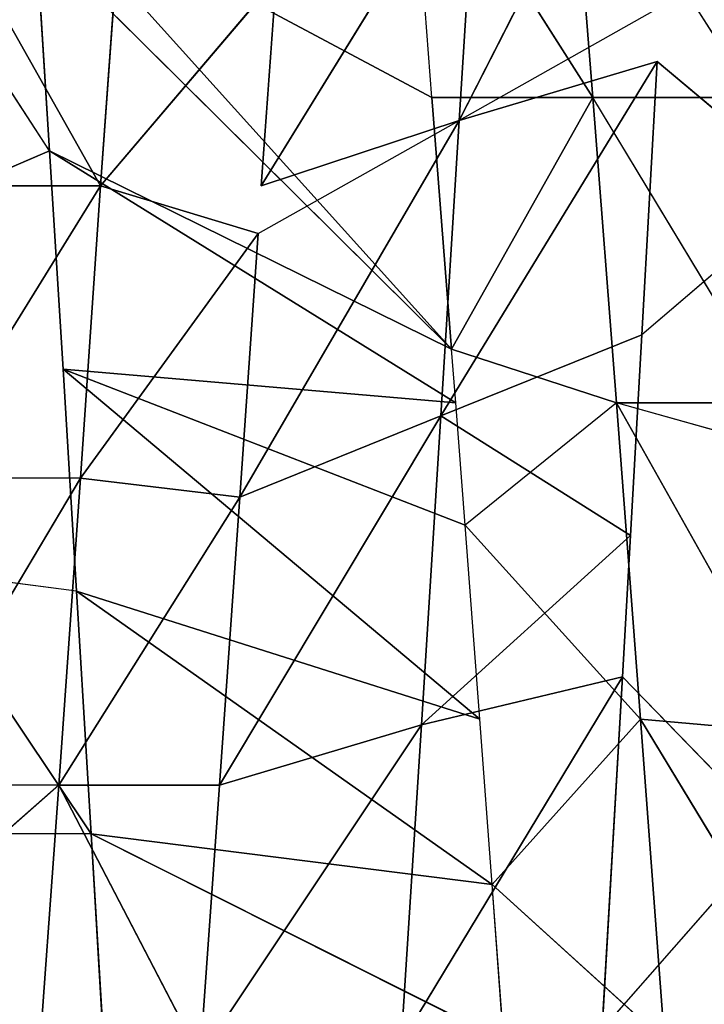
# Model space of a CAD drawing. Extents: x 0 to 40, y 0 to 81.9.
# Tile 550 of 623: x 32.7 to 33.072, y 74.971 to 75.507. Entities that reach past the tile are written whole.
import ezdxf

# ---------------------------------------------------------------- set-up
doc = ezdxf.new("R2010")
doc.units = 0
doc.header["$LTSCALE"] = 25.4
doc.layers.get('0').update_dxf_attribs({"color": 13, "linetype": 'CONTINUOUS'})

# ---------------------------------------------------------------- blocks, each defined once
blk = doc.blocks.new('ICE-TUBE-LED-S-8118_STL')
at = {"color": 0}
for p, q in [((75.75424, -10.60982, 47.86908), (75.90308, -10.51301, 47.8182)), ((75.4088, -10.61482, 44.44305), (75.32642, -10.52143, 44.43412)), ((75.75424, -10.60982, 47.86908), (75.71754, -10.52459, 47.8796)), ((75.57604, -10.62659, 44.47497), (75.4088, -10.52732, 44.44305)), ((75.4088, -10.61482, 44.44305), (75.4088, -10.52732, 44.44305)), ((75.38241, -10.63248, 47.94129), (75.52598, -10.53633, 47.92228)), ((75.38241, -10.63248, 47.94129), (75.52598, -10.53633, 47.92228)), ((75.51445, -10.62453, 47.92421), (75.52598, -10.53633, 47.92228)), ((75.57604, -10.62659, 44.47497), (75.57604, -10.53909, 44.47497)), ((75.73521, -10.63755, 44.52346), (75.57604, -10.53909, 44.47497)), ((75.38241, -10.63248, 47.94129), (75.38243, -10.54498, 47.94129)), ((75.73521, -10.55005, 44.52346), (75.73521, -10.63755, 44.52346)), ((75.73521, -10.63755, 44.52346), (75.87302, -10.55996, 44.58113)), ((75.73521, -10.63755, 44.52346), (75.87302, -10.55996, 44.58113)), ((75.23606, -10.6024, 44.42934), (75.4088, -10.61482, 44.44305)), ((75.23606, -10.6024, 44.42934), (75.4088, -10.61482, 44.44305)), ((75.87061, -10.60255, 47.83045), (75.64622, -10.82857, 47.50592)), ((75.87061, -10.60255, 47.83045), (75.64622, -10.82857, 47.50592)), ((75.75424, -10.60982, 47.86908), (75.87061, -10.60255, 47.83045)), ((75.89935, -10.60074, 47.81963), (75.78329, -10.81791, 47.45815)), ((75.89935, -10.60074, 47.81963), (75.78329, -10.81791, 47.45815)), ((75.75424, -10.60982, 47.86908), (75.61702, -10.83082, 47.5143)), ((75.75424, -10.60982, 47.86908), (75.61702, -10.83082, 47.5143)), ((75.63529, -10.61716, 47.90041), (75.75424, -10.60982, 47.86908)), ((75.75424, -10.60982, 47.86908), (75.64622, -10.82857, 47.50592)), ((75.75424, -10.60982, 47.86908), (75.64622, -10.82857, 47.50592)), ((75.26092, -10.6917, 44.43013), (75.4088, -10.61482, 44.44305)), ((75.26092, -10.6917, 44.43013), (75.4088, -10.61482, 44.44305)), ((75.57604, -10.62659, 44.47497), (75.4088, -10.61482, 44.44305)), ((75.4088, -10.70232, 44.44305), (75.4088, -10.61482, 44.44305)), ((75.4088, -10.61482, 44.44305), (75.56556, -10.71336, 44.47241)), ((75.4088, -10.61482, 44.44305), (75.56556, -10.71336, 44.47241)), ((75.57604, -10.62659, 44.47497), (75.4088, -10.61482, 44.44305)), ((75.4088, -10.70232, 44.44305), (75.4088, -10.61482, 44.44305)), ((75.63529, -10.61716, 47.90041), (75.4447, -10.8439, 47.55167)), ((75.63529, -10.61716, 47.90041), (75.4447, -10.8439, 47.55167)), ((75.51445, -10.62453, 47.92421), (75.63529, -10.61716, 47.90041)), ((75.63529, -10.61716, 47.90041), (75.55039, -10.83591, 47.53116)), ((75.63529, -10.61716, 47.90041), (75.55039, -10.83591, 47.53116)), ((75.63529, -10.61716, 47.90041), (75.61702, -10.83082, 47.5143)), ((75.63529, -10.61716, 47.90041), (75.61702, -10.83082, 47.5143)), ((75.51445, -10.62453, 47.92421), (75.35472, -10.85063, 47.56331)), ((75.51445, -10.62453, 47.92421), (75.35472, -10.85063, 47.56331)), ((75.38241, -10.63248, 47.94129), (75.51445, -10.62453, 47.92421)), ((75.38241, -10.63248, 47.94129), (75.51445, -10.62453, 47.92421)), ((75.51445, -10.62453, 47.92421), (75.4447, -10.8439, 47.55167)), ((75.51445, -10.62453, 47.92421), (75.4447, -10.8439, 47.55167)), ((75.57604, -10.62659, 44.47497), (75.56556, -10.71336, 44.47241)), ((75.57604, -10.62659, 44.47497), (75.56556, -10.71336, 44.47241)), ((75.70921, -10.72327, 44.51427), (75.57604, -10.62659, 44.47497)), ((75.57604, -10.62659, 44.47497), (75.73521, -10.63755, 44.52346)), ((75.57604, -10.62659, 44.47497), (75.73521, -10.63755, 44.52346)), ((75.70921, -10.72327, 44.51427), (75.57604, -10.62659, 44.47497)), ((75.38241, -10.63248, 47.94129), (75.26956, -10.85693, 47.5695)), ((75.38241, -10.63248, 47.94129), (75.26956, -10.85693, 47.5695)), ((75.26998, -10.63917, 47.94868), (75.38241, -10.63248, 47.94129)), ((75.35472, -10.85063, 47.56331), (75.38241, -10.63248, 47.94129)), ((75.35472, -10.85063, 47.56331), (75.38241, -10.63248, 47.94129)), ((75.70921, -10.72327, 44.51427), (75.73521, -10.63755, 44.52346)), ((75.88909, -10.64867, 44.58889), (75.73521, -10.63755, 44.52346)), ((75.73521, -10.63755, 44.52346), (75.8478, -10.73308, 44.56941)), ((75.88909, -10.64867, 44.58889), (75.73521, -10.63755, 44.52346)), ((75.4088, -10.70232, 44.44305), (75.26092, -10.6917, 44.43013)), ((75.26092, -10.6917, 44.43013), (75.44169, -10.81217, 44.25634)), ((75.26092, -10.6917, 44.43013), (75.44169, -10.81217, 44.25634)), ((75.4088, -10.70232, 44.44305), (75.26092, -10.6917, 44.43013)), ((75.56556, -10.71336, 44.47241), (75.4088, -10.70232, 44.44305)), ((75.4088, -10.70232, 44.44305), (75.44169, -10.81217, 44.25634)), ((75.4088, -10.70232, 44.44305), (75.44169, -10.81217, 44.25634)), ((75.4088, -10.70232, 44.44305), (75.60985, -10.82273, 44.28821)), ((75.4088, -10.70232, 44.44305), (75.60985, -10.82273, 44.28821)), ((75.56556, -10.71336, 44.47241), (75.4088, -10.70232, 44.44305)), ((75.70921, -10.72327, 44.51427), (75.56556, -10.71336, 44.47241)), ((75.70921, -10.72327, 44.51427), (75.56556, -10.71336, 44.47241)), ((75.77082, -10.83264, 44.33512), (75.56556, -10.71336, 44.47241)), ((75.56556, -10.71336, 44.47241), (75.60985, -10.82273, 44.28821)), ((75.56556, -10.71336, 44.47241), (75.60985, -10.82273, 44.28821)), ((75.77082, -10.83264, 44.33512), (75.56556, -10.71336, 44.47241)), ((75.70921, -10.72327, 44.51427), (75.77082, -10.83264, 44.33512)), ((75.73521, -10.72505, 44.52346), (75.77082, -10.83264, 44.33512)), ((75.73521, -10.72505, 44.52346), (75.92611, -10.84245, 44.39691)), ((75.73521, -10.72505, 44.52346), (75.92611, -10.84245, 44.39691)), ((75.8478, -10.73308, 44.56941), (75.73521, -10.72505, 44.52346)), ((75.44169, -10.81217, 44.25634), (75.26846, -10.80108, 44.24084)), ((75.26846, -10.80108, 44.24084), (75.46787, -10.92155, 44.06872)), ((75.26846, -10.80108, 44.24084), (75.46787, -10.92155, 44.06872)), ((75.44169, -10.81217, 44.25634), (75.26846, -10.80108, 44.24084)), ((75.78329, -10.90541, 47.45815), (75.94058, -10.80543, 47.38472)), ((75.60985, -10.82273, 44.28821), (75.44169, -10.81217, 44.25634)), ((75.44169, -10.81217, 44.25634), (75.46787, -10.92155, 44.06872)), ((75.44169, -10.81217, 44.25634), (75.46787, -10.92155, 44.06872)), ((75.44169, -10.81217, 44.25634), (75.54481, -10.92593, 44.08103)), ((75.44169, -10.81217, 44.25634), (75.54481, -10.92593, 44.08103)), ((75.60985, -10.82273, 44.28821), (75.44169, -10.81217, 44.25634)), ((75.78329, -10.81791, 47.45815), (75.83112, -10.81415, 47.43805)), ((75.64622, -10.82857, 47.50592), (75.78329, -10.81791, 47.45815)), ((75.64622, -10.82857, 47.50592), (75.78329, -10.81791, 47.45815)), ((75.78329, -10.81791, 47.45815), (75.78329, -10.90541, 47.45815)), ((75.60985, -10.82273, 44.28821), (75.54481, -10.92593, 44.08103)), ((75.60985, -10.82273, 44.28821), (75.54481, -10.92593, 44.08103)), ((75.80289, -10.94039, 44.14608), (75.60985, -10.82273, 44.28821)), ((75.60985, -10.82273, 44.28821), (75.77082, -10.83264, 44.33512)), ((75.60985, -10.82273, 44.28821), (75.77082, -10.83264, 44.33512)), ((75.60985, -10.82273, 44.28821), (75.65413, -10.93211, 44.10402)), ((75.60985, -10.82273, 44.28821), (75.65413, -10.93211, 44.10402)), ((75.80289, -10.94039, 44.14608), (75.60985, -10.82273, 44.28821)), ((75.61702, -10.83082, 47.5143), (75.64622, -10.82857, 47.50592)), ((75.61702, -10.91832, 47.5143), (75.64622, -10.82857, 47.50592)), ((75.78329, -10.90541, 47.45815), (75.64622, -10.82857, 47.50592)), ((75.78329, -10.90541, 47.45815), (75.64622, -10.82857, 47.50592)), ((75.55039, -10.83591, 47.53116), (75.61702, -10.83082, 47.5143)), ((75.92611, -10.84245, 44.39691), (75.77082, -10.83264, 44.33512)), ((75.83242, -10.94202, 44.15598), (75.77082, -10.83264, 44.33512)), ((75.77082, -10.83264, 44.33512), (76.00443, -10.95183, 44.22441)), ((75.77082, -10.83264, 44.33512), (76.00443, -10.95183, 44.22441)), ((75.92611, -10.84245, 44.39691), (75.77082, -10.83264, 44.33512)), ((75.80289, -10.94039, 44.14608), (75.77082, -10.83264, 44.33512)), ((75.4447, -10.8439, 47.55167), (75.55039, -10.83591, 47.53116)), ((75.4447, -10.9314, 47.55167), (75.55039, -10.83591, 47.53116)), ((75.61702, -10.91832, 47.5143), (75.55039, -10.83591, 47.53116)), ((75.35472, -10.85063, 47.56331), (75.4447, -10.8439, 47.55167)), ((75.26956, -10.85693, 47.5695), (75.35472, -10.85063, 47.56331)), ((75.35472, -10.85063, 47.56331), (75.26956, -10.94443, 47.5695)), ((75.35472, -10.85063, 47.56331), (75.4447, -10.9314, 47.55167)), ((75.78329, -10.99291, 47.45815), (75.94058, -10.89293, 47.38472)), ((75.61702, -10.91832, 47.5143), (75.78329, -10.90541, 47.45815)), ((75.61702, -11.00582, 47.5143), (75.78329, -10.90541, 47.45815)), ((75.61702, -10.91832, 47.5143), (75.78329, -10.90541, 47.45815)), ((75.78329, -10.99291, 47.45815), (75.78329, -10.90541, 47.45815)), ((75.27601, -10.91045, 44.05155), (75.46787, -10.92155, 44.06872)), ((75.38268, -11.00415, 44.05873), (75.27601, -10.91045, 44.05155)), ((75.27601, -10.91045, 44.05155), (75.46787, -10.92155, 44.06872)), ((75.46787, -10.92155, 44.06872), (75.38268, -11.00415, 44.05873)), ((75.43699, -11.01948, 47.55288), (75.61702, -10.91832, 47.5143)), ((75.43699, -11.01948, 47.55288), (75.61702, -10.91832, 47.5143)), ((75.61702, -10.91832, 47.5143), (75.4447, -10.9314, 47.55167)), ((75.61702, -10.91832, 47.5143), (75.4447, -10.9314, 47.55167)), ((75.46787, -10.92155, 44.06872), (75.54481, -10.92593, 44.08103)), ((75.5919, -11.00774, 47.52102), (75.61702, -10.91832, 47.5143)), ((75.61702, -11.00582, 47.5143), (75.61702, -10.91832, 47.5143)), ((75.54481, -10.92593, 44.08103), (75.65413, -10.93211, 44.10402)), ((75.26956, -10.94443, 47.5695), (75.4447, -10.9314, 47.55167)), ((75.26956, -10.94443, 47.5695), (75.4447, -10.9314, 47.55167)), ((75.4447, -10.9314, 47.55167), (75.27992, -11.03117, 47.56899)), ((75.4447, -10.9314, 47.55167), (75.27992, -11.03117, 47.56899)), ((75.43699, -11.01948, 47.55288), (75.4447, -10.9314, 47.55167)), ((75.43699, -11.01948, 47.55288), (75.4447, -10.9314, 47.55167)), ((75.73272, -11.024, 44.12465), (75.65413, -10.93211, 44.10402)), ((75.65413, -10.93211, 44.10402), (75.80289, -10.94039, 44.14608)), ((75.65413, -10.93211, 44.10402), (75.80289, -10.94039, 44.14608)), ((75.73272, -11.024, 44.12465), (75.80289, -10.94039, 44.14608))]:
    blk.add_line(p, q, dxfattribs=at)
mesh = blk.add_polyface(dxfattribs=at)
corners = [(81.99833, 18.65613, 0), (32.39832, 18.53461, 0), (32.39832, 18.65613, 0), (33.41051, 17.76106, 0), (34.4478, 16.85461, 0), (35.42089, 15.87956, 0), (36.32527, 14.84046, 0), (37.15673, 13.74214, 0), (37.91139, 12.58971, 0), (38.58575, 11.38851, 0), (39.17668, 10.14416, 0), (39.68142, 8.86242, 0), (40.09764, 7.54925, 0), (40.42338, 6.21078, 0), (40.65715, 4.85321, 0), (40.79784, 3.48288, 0), (40.84481, 2.10613, 0), (81.99833, -14.44387, 0), (33.41051, -13.5488, 0), (32.39832, -14.44387, 0), (32.39832, -14.32234, 0), (34.4478, -12.64234, 0), (35.42089, -11.6673, 0), (36.32527, -10.6282, 0), (37.15673, -9.52987, 0), (37.91139, -8.37744, 0), (38.58575, -7.17625, 0), (39.17668, -5.93189, 0), (39.68142, -4.65015, 0), (40.09764, -3.33699, 0), (40.42338, -1.99851, 0), (40.65715, -0.64095, 0), (40.79784, 0.72939, 0)]
mesh.append_faces([[corners[k] for k in face] for face in [(0, 1, 2), (18, 19, 20)]], dxfattribs={"vtx0": -1, "color": 0})
mesh.append_faces([[corners[k] for k in face] for face in [(1, 0, 3), (3, 0, 4), (4, 0, 5), (5, 0, 6), (6, 0, 7), (7, 0, 8), (8, 0, 9), (9, 0, 10), (10, 0, 11), (11, 0, 12), (12, 0, 13), (13, 0, 14), (14, 0, 15), (15, 0, 16), (19, 18, 17)]], dxfattribs={"vtx0": -1, "vtx1": -1, "color": 0})
mesh.append_faces([[corners[k] for k in face] for face in [(16, 0, 17), (17, 18, 21), (17, 21, 22), (17, 22, 23), (17, 23, 24), (17, 24, 25), (17, 25, 26), (17, 26, 27), (17, 27, 28), (17, 28, 29), (17, 29, 30), (17, 30, 31), (17, 31, 32), (17, 32, 16)]], dxfattribs={"vtx0": -1, "vtx2": -1, "color": 0})
mesh = blk.add_polyface(dxfattribs=at)
corners = [(81.99833, -14.44387, 92), (32.39832, -14.32234, 92), (32.39832, -14.44387, 92), (33.41051, -13.5488, 92), (34.4478, -12.64234, 92), (35.42089, -11.6673, 92), (36.32527, -10.6282, 92), (37.15673, -9.52987, 92), (37.91139, -8.37744, 92), (38.58575, -7.17625, 92), (39.17668, -5.93189, 92), (39.68142, -4.65015, 92), (40.09764, -3.33699, 92), (40.42338, -1.99851, 92), (40.65715, -0.64095, 92), (40.79784, 0.72939, 92), (40.84481, 2.10613, 92), (33.41051, 17.76106, 92), (32.39832, 18.65613, 92), (32.39832, 18.53461, 92), (81.99833, 18.65613, 92), (34.4478, 16.85461, 92), (35.42089, 15.87956, 92), (36.32527, 14.84046, 92), (37.15673, 13.74214, 92), (37.91139, 12.58971, 92), (38.58575, 11.38851, 92), (39.17668, 10.14416, 92), (39.68142, 8.86242, 92), (40.09764, 7.54925, 92), (40.42338, 6.21078, 92), (40.65715, 4.85321, 92), (40.79784, 3.48288, 92)]
mesh.append_faces([[corners[k] for k in face] for face in [(0, 1, 2), (17, 18, 19)]], dxfattribs={"vtx0": -1, "color": 0})
mesh.append_faces([[corners[k] for k in face] for face in [(1, 0, 3), (3, 0, 4), (4, 0, 5), (5, 0, 6), (6, 0, 7), (7, 0, 8), (8, 0, 9), (9, 0, 10), (10, 0, 11), (11, 0, 12), (12, 0, 13), (13, 0, 14), (14, 0, 15), (15, 0, 16), (18, 17, 20), (20, 16, 0)]], dxfattribs={"vtx0": -1, "vtx1": -1, "color": 0})
mesh.append_faces([[corners[k] for k in face] for face in [(20, 17, 21), (20, 21, 22), (20, 22, 23), (20, 23, 24), (20, 24, 25), (20, 25, 26), (20, 26, 27), (20, 27, 28), (20, 28, 29), (20, 29, 30), (20, 30, 31), (20, 31, 32), (20, 32, 16)]], dxfattribs={"vtx0": -1, "vtx2": -1, "color": 0})
mesh = blk.add_polyface(dxfattribs=at)
corners = [(82.19833, -12.64387, 2), (64.19833, 16.85613, 2), (64.19833, -12.64387, 2), (82.19833, 16.85613, 2)]
mesh.append_faces([[corners[k] for k in face] for face in [(0, 1, 2), (1, 0, 3)]], dxfattribs={"vtx0": -1, "color": 0})
mesh = blk.add_polyface(dxfattribs=at)
corners = [(64.19833, 16.85613, 90), (82.19833, -12.64387, 90), (64.19833, -12.64387, 90), (82.19833, 16.85613, 90)]
mesh.append_faces([[corners[k] for k in face] for face in [(0, 1, 2), (1, 0, 3)]], dxfattribs={"vtx0": -1, "color": 0})
mesh = blk.add_polyface(dxfattribs=at)
corners = [(75.90308, -10.51301, 47.8182), (75.71754, -10.52459, 47.8796), (75.75424, -10.60982, 47.86908)]
mesh.append_faces([[corners[k] for k in face] for face in [(0, 1, 2)]], dxfattribs={"color": 0})
mesh = blk.add_polyface(dxfattribs=at)
corners = [(75.4088, -10.61482, 44.44305), (75.23606, -10.6024, 44.42934), (75.32642, -10.52143, 44.43412)]
mesh.append_faces([[corners[k] for k in face] for face in [(0, 1, 2)]], dxfattribs={"color": 0})
mesh = blk.add_polyface(dxfattribs=at)
corners = [(75.57604, -10.62659, 44.47497), (75.4088, -10.61482, 44.44305), (75.4088, -10.52732, 44.44305)]
mesh.append_faces([[corners[k] for k in face] for face in [(0, 1, 2)]], dxfattribs={"color": 0})
mesh = blk.add_polyface(dxfattribs=at)
corners = [(75.52598, -10.53633, 47.92228), (75.38243, -10.54498, 47.94129), (75.38241, -10.63248, 47.94129)]
mesh.append_faces([[corners[k] for k in face] for face in [(0, 1, 2)]], dxfattribs={"color": 0})
mesh = blk.add_polyface(dxfattribs=at)
corners = [(75.52598, -10.53633, 47.92228), (75.38241, -10.63248, 47.94129), (75.51445, -10.62453, 47.92421)]
mesh.append_faces([[corners[k] for k in face] for face in [(0, 1, 2)]], dxfattribs={"color": 0})
mesh = blk.add_polyface(dxfattribs=at)
corners = [(75.73521, -10.63755, 44.52346), (75.57604, -10.62659, 44.47497), (75.57604, -10.53909, 44.47497)]
mesh.append_faces([[corners[k] for k in face] for face in [(0, 1, 2)]], dxfattribs={"color": 0})
mesh = blk.add_polyface(dxfattribs=at)
corners = [(75.33127, -10.54803, 47.94546), (75.11637, -10.5607, 47.94828), (75.14781, -10.64636, 47.94934)]
mesh.append_faces([[corners[k] for k in face] for face in [(0, 1, 2)]], dxfattribs={"color": 0})
mesh = blk.add_polyface(dxfattribs=at)
corners = [(75.87302, -10.55996, 44.58113), (75.73521, -10.63755, 44.52346), (75.73521, -10.55005, 44.52346)]
mesh.append_faces([[corners[k] for k in face] for face in [(0, 1, 2)]], dxfattribs={"color": 0})
mesh = blk.add_polyface(dxfattribs=at)
corners = [(75.88909, -10.64867, 44.58889), (75.73521, -10.63755, 44.52346), (75.87302, -10.55996, 44.58113)]
mesh.append_faces([[corners[k] for k in face] for face in [(0, 1, 2)]], dxfattribs={"color": 0})
mesh = blk.add_polyface(dxfattribs=at)
corners = [(75.4088, -10.61482, 44.44305), (75.26092, -10.6917, 44.43013), (75.23606, -10.6024, 44.42934)]
mesh.append_faces([[corners[k] for k in face] for face in [(0, 1, 2)]], dxfattribs={"color": 0})
mesh = blk.add_polyface(dxfattribs=at)
corners = [(75.89935, -10.60074, 47.81963), (75.64622, -10.82857, 47.50592), (75.78329, -10.81791, 47.45815), (75.87061, -10.60255, 47.83045)]
mesh.append_faces([[corners[k] for k in face] for face in [(0, 1, 2), (1, 0, 3)]], dxfattribs={"vtx0": -1, "color": 0})
mesh = blk.add_polyface(dxfattribs=at)
corners = [(75.75424, -10.60982, 47.86908), (75.64622, -10.82857, 47.50592), (75.87061, -10.60255, 47.83045)]
mesh.append_faces([[corners[k] for k in face] for face in [(0, 1, 2)]], dxfattribs={"color": 0})
mesh = blk.add_polyface(dxfattribs=at)
corners = [(75.89935, -10.60074, 47.81963), (75.78329, -10.81791, 47.45815), (75.83112, -10.81415, 47.43805)]
mesh.append_faces([[corners[k] for k in face] for face in [(0, 1, 2)]], dxfattribs={"color": 0})
mesh = blk.add_polyface(dxfattribs=at)
corners = [(75.75424, -10.60982, 47.86908), (75.61702, -10.83082, 47.5143), (75.64622, -10.82857, 47.50592)]
mesh.append_faces([[corners[k] for k in face] for face in [(0, 1, 2)]], dxfattribs={"color": 0})
mesh = blk.add_polyface(dxfattribs=at)
corners = [(75.63529, -10.61716, 47.90041), (75.61702, -10.83082, 47.5143), (75.75424, -10.60982, 47.86908)]
mesh.append_faces([[corners[k] for k in face] for face in [(0, 1, 2)]], dxfattribs={"color": 0})
mesh = blk.add_polyface(dxfattribs=at)
corners = [(75.4088, -10.70232, 44.44305), (75.26092, -10.6917, 44.43013), (75.4088, -10.61482, 44.44305)]
mesh.append_faces([[corners[k] for k in face] for face in [(0, 1, 2)]], dxfattribs={"color": 0})
mesh = blk.add_polyface(dxfattribs=at)
corners = [(75.56556, -10.71336, 44.47241), (75.4088, -10.70232, 44.44305), (75.4088, -10.61482, 44.44305)]
mesh.append_faces([[corners[k] for k in face] for face in [(0, 1, 2)]], dxfattribs={"color": 0})
mesh = blk.add_polyface(dxfattribs=at)
corners = [(75.57604, -10.62659, 44.47497), (75.56556, -10.71336, 44.47241), (75.4088, -10.61482, 44.44305)]
mesh.append_faces([[corners[k] for k in face] for face in [(0, 1, 2)]], dxfattribs={"color": 0})
mesh = blk.add_polyface(dxfattribs=at)
corners = [(75.63529, -10.61716, 47.90041), (75.4447, -10.8439, 47.55167), (75.55039, -10.83591, 47.53116)]
mesh.append_faces([[corners[k] for k in face] for face in [(0, 1, 2)]], dxfattribs={"color": 0})
mesh = blk.add_polyface(dxfattribs=at)
corners = [(75.51445, -10.62453, 47.92421), (75.4447, -10.8439, 47.55167), (75.63529, -10.61716, 47.90041)]
mesh.append_faces([[corners[k] for k in face] for face in [(0, 1, 2)]], dxfattribs={"color": 0})
mesh = blk.add_polyface(dxfattribs=at)
corners = [(75.63529, -10.61716, 47.90041), (75.55039, -10.83591, 47.53116), (75.61702, -10.83082, 47.5143)]
mesh.append_faces([[corners[k] for k in face] for face in [(0, 1, 2)]], dxfattribs={"color": 0})
mesh = blk.add_polyface(dxfattribs=at)
corners = [(75.51445, -10.62453, 47.92421), (75.35472, -10.85063, 47.56331), (75.4447, -10.8439, 47.55167)]
mesh.append_faces([[corners[k] for k in face] for face in [(0, 1, 2)]], dxfattribs={"color": 0})
mesh = blk.add_polyface(dxfattribs=at)
corners = [(75.38241, -10.63248, 47.94129), (75.35472, -10.85063, 47.56331), (75.51445, -10.62453, 47.92421)]
mesh.append_faces([[corners[k] for k in face] for face in [(0, 1, 2)]], dxfattribs={"color": 0})
mesh = blk.add_polyface(dxfattribs=at)
corners = [(75.70921, -10.72327, 44.51427), (75.56556, -10.71336, 44.47241), (75.57604, -10.62659, 44.47497)]
mesh.append_faces([[corners[k] for k in face] for face in [(0, 1, 2)]], dxfattribs={"color": 0})
mesh = blk.add_polyface(dxfattribs=at)
corners = [(75.73521, -10.63755, 44.52346), (75.70921, -10.72327, 44.51427), (75.57604, -10.62659, 44.47497)]
mesh.append_faces([[corners[k] for k in face] for face in [(0, 1, 2)]], dxfattribs={"color": 0})
mesh = blk.add_polyface(dxfattribs=at)
corners = [(75.38241, -10.63248, 47.94129), (75.26956, -10.85693, 47.5695), (75.35472, -10.85063, 47.56331)]
mesh.append_faces([[corners[k] for k in face] for face in [(0, 1, 2)]], dxfattribs={"color": 0})
mesh = blk.add_polyface(dxfattribs=at)
corners = [(75.26998, -10.63917, 47.94868), (75.26956, -10.85693, 47.5695), (75.38241, -10.63248, 47.94129)]
mesh.append_faces([[corners[k] for k in face] for face in [(0, 1, 2)]], dxfattribs={"color": 0})
mesh = blk.add_polyface(dxfattribs=at)
corners = [(75.88909, -10.64867, 44.58889), (75.8478, -10.73308, 44.56941), (75.73521, -10.63755, 44.52346)]
mesh.append_faces([[corners[k] for k in face] for face in [(0, 1, 2)]], dxfattribs={"color": 0})
mesh = blk.add_polyface(dxfattribs=at)
corners = [(75.26092, -10.6917, 44.43013), (75.44169, -10.81217, 44.25634), (75.26846, -10.80108, 44.24084)]
mesh.append_faces([[corners[k] for k in face] for face in [(0, 1, 2)]], dxfattribs={"color": 0})
mesh = blk.add_polyface(dxfattribs=at)
corners = [(75.4088, -10.70232, 44.44305), (75.44169, -10.81217, 44.25634), (75.26092, -10.6917, 44.43013)]
mesh.append_faces([[corners[k] for k in face] for face in [(0, 1, 2)]], dxfattribs={"color": 0})
mesh = blk.add_polyface(dxfattribs=at)
corners = [(75.4088, -10.70232, 44.44305), (75.60985, -10.82273, 44.28821), (75.44169, -10.81217, 44.25634)]
mesh.append_faces([[corners[k] for k in face] for face in [(0, 1, 2)]], dxfattribs={"color": 0})
mesh = blk.add_polyface(dxfattribs=at)
corners = [(75.56556, -10.71336, 44.47241), (75.60985, -10.82273, 44.28821), (75.4088, -10.70232, 44.44305)]
mesh.append_faces([[corners[k] for k in face] for face in [(0, 1, 2)]], dxfattribs={"color": 0})
mesh = blk.add_polyface(dxfattribs=at)
corners = [(75.70921, -10.72327, 44.51427), (75.77082, -10.83264, 44.33512), (75.56556, -10.71336, 44.47241)]
mesh.append_faces([[corners[k] for k in face] for face in [(0, 1, 2)]], dxfattribs={"color": 0})
mesh = blk.add_polyface(dxfattribs=at)
corners = [(75.56556, -10.71336, 44.47241), (75.77082, -10.83264, 44.33512), (75.60985, -10.82273, 44.28821)]
mesh.append_faces([[corners[k] for k in face] for face in [(0, 1, 2)]], dxfattribs={"color": 0})
mesh = blk.add_polyface(dxfattribs=at)
corners = [(75.73521, -10.72505, 44.52346), (75.92611, -10.84245, 44.39691), (75.77082, -10.83264, 44.33512)]
mesh.append_faces([[corners[k] for k in face] for face in [(0, 1, 2)]], dxfattribs={"color": 0})
mesh = blk.add_polyface(dxfattribs=at)
corners = [(75.8478, -10.73308, 44.56941), (75.92611, -10.84245, 44.39691), (75.73521, -10.72505, 44.52346)]
mesh.append_faces([[corners[k] for k in face] for face in [(0, 1, 2)]], dxfattribs={"color": 0})
mesh = blk.add_polyface(dxfattribs=at)
corners = [(75.26846, -10.80108, 44.24084), (75.46787, -10.92155, 44.06872), (75.27601, -10.91045, 44.05155)]
mesh.append_faces([[corners[k] for k in face] for face in [(0, 1, 2)]], dxfattribs={"color": 0})
mesh = blk.add_polyface(dxfattribs=at)
corners = [(75.44169, -10.81217, 44.25634), (75.46787, -10.92155, 44.06872), (75.26846, -10.80108, 44.24084)]
mesh.append_faces([[corners[k] for k in face] for face in [(0, 1, 2)]], dxfattribs={"color": 0})
mesh = blk.add_polyface(dxfattribs=at)
corners = [(75.94058, -10.89293, 47.38472), (75.78329, -10.90541, 47.45815), (75.78329, -10.99291, 47.45815), (75.94058, -10.80543, 47.38472)]
mesh.append_faces([[corners[k] for k in face] for face in [(0, 1, 2), (1, 0, 3)]], dxfattribs={"vtx0": -1, "color": 0})
mesh = blk.add_polyface(dxfattribs=at)
corners = [(75.44169, -10.81217, 44.25634), (75.54481, -10.92593, 44.08103), (75.46787, -10.92155, 44.06872)]
mesh.append_faces([[corners[k] for k in face] for face in [(0, 1, 2)]], dxfattribs={"color": 0})
mesh = blk.add_polyface(dxfattribs=at)
corners = [(75.60985, -10.82273, 44.28821), (75.54481, -10.92593, 44.08103), (75.44169, -10.81217, 44.25634)]
mesh.append_faces([[corners[k] for k in face] for face in [(0, 1, 2)]], dxfattribs={"color": 0})
mesh = blk.add_polyface(dxfattribs=at)
corners = [(75.78329, -10.81791, 47.45815), (75.64622, -10.82857, 47.50592), (75.78329, -10.90541, 47.45815)]
mesh.append_faces([[corners[k] for k in face] for face in [(0, 1, 2)]], dxfattribs={"color": 0})
mesh = blk.add_polyface(dxfattribs=at)
corners = [(75.60985, -10.82273, 44.28821), (75.65413, -10.93211, 44.10402), (75.54481, -10.92593, 44.08103)]
mesh.append_faces([[corners[k] for k in face] for face in [(0, 1, 2)]], dxfattribs={"color": 0})
mesh = blk.add_polyface(dxfattribs=at)
corners = [(75.77082, -10.83264, 44.33512), (75.80289, -10.94039, 44.14608), (75.60985, -10.82273, 44.28821)]
mesh.append_faces([[corners[k] for k in face] for face in [(0, 1, 2)]], dxfattribs={"color": 0})
mesh = blk.add_polyface(dxfattribs=at)
corners = [(75.60985, -10.82273, 44.28821), (75.80289, -10.94039, 44.14608), (75.65413, -10.93211, 44.10402)]
mesh.append_faces([[corners[k] for k in face] for face in [(0, 1, 2)]], dxfattribs={"color": 0})
mesh = blk.add_polyface(dxfattribs=at)
corners = [(75.78329, -10.90541, 47.45815), (75.64622, -10.82857, 47.50592), (75.61702, -10.91832, 47.5143)]
mesh.append_faces([[corners[k] for k in face] for face in [(0, 1, 2)]], dxfattribs={"color": 0})
mesh = blk.add_polyface(dxfattribs=at)
corners = [(75.77082, -10.83264, 44.33512), (76.00443, -10.95183, 44.22441), (75.83242, -10.94202, 44.15598)]
mesh.append_faces([[corners[k] for k in face] for face in [(0, 1, 2)]], dxfattribs={"color": 0})
mesh = blk.add_polyface(dxfattribs=at)
corners = [(75.92611, -10.84245, 44.39691), (76.00443, -10.95183, 44.22441), (75.77082, -10.83264, 44.33512)]
mesh.append_faces([[corners[k] for k in face] for face in [(0, 1, 2)]], dxfattribs={"color": 0})
mesh = blk.add_polyface(dxfattribs=at)
corners = [(75.61702, -10.91832, 47.5143), (75.55039, -10.83591, 47.53116), (75.4447, -10.9314, 47.55167)]
mesh.append_faces([[corners[k] for k in face] for face in [(0, 1, 2)]], dxfattribs={"color": 0})
mesh = blk.add_polyface(dxfattribs=at)
corners = [(75.4447, -10.9314, 47.55167), (75.35472, -10.85063, 47.56331), (75.26956, -10.94443, 47.5695)]
mesh.append_faces([[corners[k] for k in face] for face in [(0, 1, 2)]], dxfattribs={"color": 0})
mesh = blk.add_polyface(dxfattribs=at)
corners = [(75.78329, -10.90541, 47.45815), (75.61702, -10.91832, 47.5143), (75.61702, -11.00582, 47.5143)]
mesh.append_faces([[corners[k] for k in face] for face in [(0, 1, 2)]], dxfattribs={"color": 0})
mesh = blk.add_polyface(dxfattribs=at)
corners = [(75.46787, -10.92155, 44.06872), (75.38268, -11.00415, 44.05873), (75.27601, -10.91045, 44.05155)]
mesh.append_faces([[corners[k] for k in face] for face in [(0, 1, 2)]], dxfattribs={"color": 0})
mesh = blk.add_polyface(dxfattribs=at)
corners = [(75.61702, -10.91832, 47.5143), (75.4447, -10.9314, 47.55167), (75.43699, -11.01948, 47.55288)]
mesh.append_faces([[corners[k] for k in face] for face in [(0, 1, 2)]], dxfattribs={"color": 0})
mesh = blk.add_polyface(dxfattribs=at)
corners = [(75.61702, -10.91832, 47.5143), (75.43699, -11.01948, 47.55288), (75.5919, -11.00774, 47.52102)]
mesh.append_faces([[corners[k] for k in face] for face in [(0, 1, 2)]], dxfattribs={"color": 0})
mesh = blk.add_polyface(dxfattribs=at)
corners = [(75.4447, -10.9314, 47.55167), (75.26956, -10.94443, 47.5695), (75.27992, -11.03117, 47.56899)]
mesh.append_faces([[corners[k] for k in face] for face in [(0, 1, 2)]], dxfattribs={"color": 0})
mesh = blk.add_polyface(dxfattribs=at)
corners = [(75.4447, -10.9314, 47.55167), (75.27992, -11.03117, 47.56899), (75.43699, -11.01948, 47.55288)]
mesh.append_faces([[corners[k] for k in face] for face in [(0, 1, 2)]], dxfattribs={"color": 0})
mesh = blk.add_polyface(dxfattribs=at)
corners = [(75.80289, -10.94039, 44.14608), (75.73272, -11.024, 44.12465), (75.65413, -10.93211, 44.10402)]
mesh.append_faces([[corners[k] for k in face] for face in [(0, 1, 2)]], dxfattribs={"color": 0})

msp = doc.modelspace()

# ---------------------------------------------------------------- block references
at = {"color": 8, "rotation": 90.00000000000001}
msp.add_blockref('ICE-TUBE-LED-S-8118_STL', (22.10613, -0.3188, 254.70001), dxfattribs=at)

doc.saveas('drawing.dxf')
